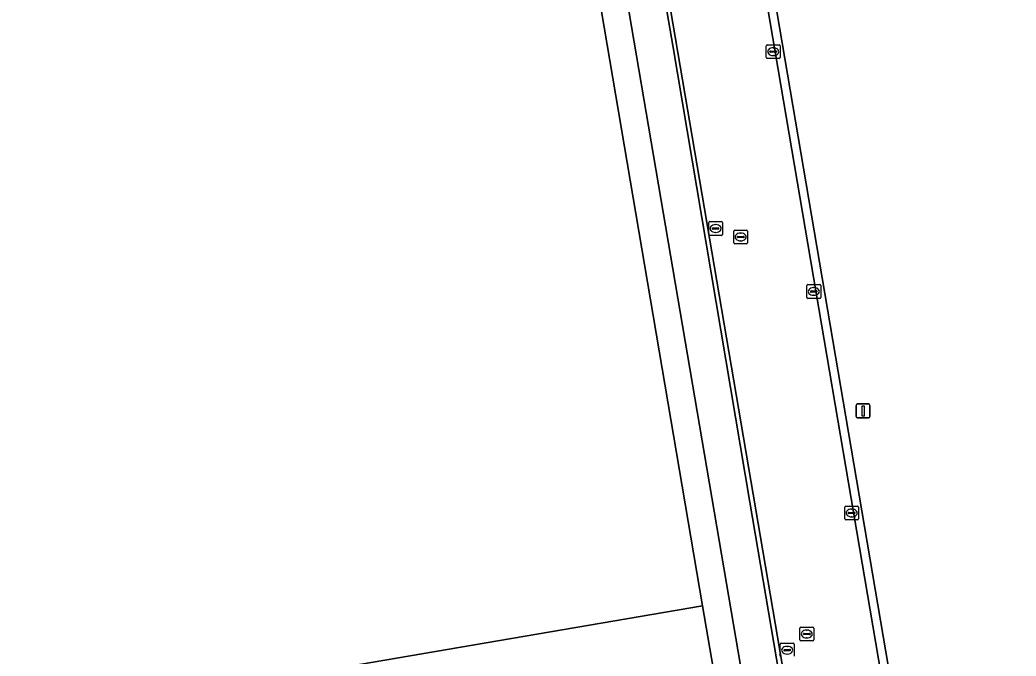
# Model space of a CAD drawing. Extents: x 154324 to 155744, y 382937 to 384188.
# Drawn here: x 154569.2 to 154641.3, y 383469.2 to 383515.2 of the extents above; entities that cross this region are included whole.
import ezdxf

# ---------------------------------------------------------------- set-up
doc = ezdxf.new("R2010")
doc.units = 0
for name, color, linetype in [('IMGEO_Erf', 7, 'Continuous'), ('IMGEO_Groenvoorziening', 7, 'Continuous'), ('IMGEO_Kolk', 7, 'Continuous'), ('IMGEO_Lichtmast', 7, 'Continuous'), ('IMGEO_Muur', 7, 'Continuous'), ('IMGEO_Pand', 7, 'Continuous'), ('IMGEO_Rijbaan_lokaal_gesloten', 7, 'Continuous'), ('IMGEO_Rioolput', 7, 'Continuous')]:
    doc.layers.add(name, color=color, linetype=linetype)

msp = doc.modelspace()

# ---------------------------------------------------------------- linework, layer by layer
at = {"layer": 'IMGEO_Erf'}
msp.add_lwpolyline([(154627.384, 383421.526), (154625.337, 383433.384), (154598.701, 383428.728), (154591.91, 383468.245), (154618.555, 383472.823), (154606.214, 383545.567)], dxfattribs=at)
at = {"layer": 'IMGEO_Groenvoorziening'}
for points in [[(154592.498, 383700.273), (154616.218, 383561.257), (154640.896, 383416.154), (154641.263, 383413.737)], [(154469.111, 383539.663), (154501.698, 383545.183), (154524.366, 383549.122), (154537.683, 383551.293), (154538.037, 383549.161), (154542.494, 383549.912), (154542.1, 383552.175), (154593.263, 383560.859), (154595.255, 383560.858), (154597.203, 383560.587), (154599.162, 383560.105), (154601.065, 383559.39), (154602.792, 383558.438), (154604.382, 383557.427), (154605.887, 383556.122), (154607.26, 383554.668), (154608.384, 383553.104), (154609.387, 383551.347), (154610.116, 383549.45), (154610.28, 383548.806), (154616.418, 383513.385), (154621.987, 383480.318), (154630.14, 383432.375)], [(154632.382, 383421.192), (154632.296, 383421.874), (154610.767, 383548.156)]]:
    msp.add_lwpolyline(points, dxfattribs=at)
at = {"layer": 'IMGEO_Kolk'}
for p, q in [((154623.187, 383512.514), (154623.187, 383513.366)), ((154623.262, 383513.44), (154624.114, 383513.44)), ((154623.675, 383513.22), (154623.7, 383513.22)), ((154624.188, 383513.366), (154624.188, 383512.514)), ((154624.114, 383512.44), (154623.262, 383512.44)), ((154623.446, 383512.934), (154623.446, 383512.946)), ((154623.884, 383512.897), (154623.486, 383512.897)), ((154623.489, 383512.983), (154623.887, 383512.983)), ((154623.698, 383512.66), (154623.673, 383512.66)), ((154623.93, 383512.946), (154623.93, 383512.934)), ((154626.123, 383495.151), (154626.123, 383496.003)), ((154626.198, 383496.077), (154627.05, 383496.077)), ((154626.611, 383495.857), (154626.636, 383495.857)), ((154627.124, 383496.003), (154627.124, 383495.151)), ((154626.382, 383495.571), (154626.382, 383495.583)), ((154626.82, 383495.534), (154626.422, 383495.534)), ((154626.425, 383495.62), (154626.823, 383495.62)), ((154626.634, 383495.297), (154626.609, 383495.297)), ((154626.866, 383495.583), (154626.866, 383495.571)), ((154627.05, 383495.077), (154626.198, 383495.077)), ((154628.862, 383479.11), (154628.862, 383479.962)), ((154628.937, 383480.036), (154629.789, 383480.036)), ((154629.863, 383479.962), (154629.863, 383479.11)), ((154629.121, 383479.53), (154629.121, 383479.542)), ((154629.559, 383479.493), (154629.161, 383479.493)), ((154629.164, 383479.579), (154629.562, 383479.579)), ((154629.373, 383479.256), (154629.348, 383479.256)), ((154629.35, 383479.816), (154629.375, 383479.816)), ((154629.605, 383479.542), (154629.605, 383479.53)), ((154629.789, 383479.036), (154628.937, 383479.036))]:
    msp.add_line(p, q, dxfattribs=at)
for points in [[(154623.187, 383512.514), (154623.187, 383513.366)], [(154623.262, 383513.44), (154624.114, 383513.44)], [(154624.188, 383513.366), (154624.188, 383512.514)], [(154624.114, 383512.44), (154623.262, 383512.44)], [(154626.123, 383495.151), (154626.123, 383496.003)], [(154626.198, 383496.077), (154627.05, 383496.077)], [(154627.124, 383496.003), (154627.124, 383495.151)], [(154627.05, 383495.077), (154626.198, 383495.077)], [(154628.862, 383479.11), (154628.862, 383479.962)], [(154628.937, 383480.036), (154629.789, 383480.036)], [(154629.863, 383479.962), (154629.863, 383479.11)], [(154629.789, 383479.036), (154628.937, 383479.036)]]:
    msp.add_lwpolyline(points, dxfattribs=at)
for centre, radius, start, end in [((154623.264, 383513.364), 0.0765, 91.55205, 178.44795), ((154623.264, 383513.364), 0.0765, 91.55205, 178.44795), ((154624.112, 383513.364), 0.0765, 1.55205, 88.44795), ((154624.112, 383513.364), 0.0765, 1.55205, 88.44795), ((154623.264, 383512.516), 0.0765, 181.55205, 268.44795), ((154623.264, 383512.516), 0.0765, 181.55205, 268.44795), ((154623.486, 383512.943), 0.0403, 85.87752, 175.75265), ((154623.483, 383512.933), 0.0366, 178.93798, 274.71019), ((154623.887, 383512.94), 0.043, 264.86636, 352.45326), ((154623.891, 383512.945), 0.0386, 1.73085, 96.63898), ((154624.112, 383512.516), 0.0765, 271.55205, 358.44795), ((154624.112, 383512.516), 0.0765, 271.55205, 358.44795), ((154626.2, 383496.001), 0.0765, 91.55205, 178.44795), ((154626.2, 383496.001), 0.0765, 91.55205, 178.44795), ((154627.048, 383496.001), 0.0765, 1.55205, 88.44795), ((154627.048, 383496.001), 0.0765, 1.55205, 88.44795), ((154626.2, 383495.153), 0.0765, 181.55205, 268.44795), ((154626.2, 383495.153), 0.0765, 181.55205, 268.44795), ((154626.422, 383495.58), 0.0403, 85.87752, 175.75265), ((154626.419, 383495.57), 0.0366, 178.93798, 274.71019), ((154626.823, 383495.577), 0.043, 264.86636, 352.45326), ((154626.827, 383495.582), 0.0386, 1.73085, 96.63898), ((154627.048, 383495.153), 0.0765, 271.55205, 358.44795), ((154627.048, 383495.153), 0.0765, 271.55205, 358.44795), ((154628.939, 383479.96), 0.0765, 91.55205, 178.44795), ((154628.939, 383479.96), 0.0765, 91.55205, 178.44795), ((154629.787, 383479.96), 0.0765, 1.55205, 88.44795), ((154629.787, 383479.96), 0.0765, 1.55205, 88.44795), ((154629.161, 383479.539), 0.0403, 85.87752, 175.75265), ((154629.158, 383479.529), 0.0366, 178.93798, 274.71019), ((154629.562, 383479.536), 0.043, 264.86636, 352.45326), ((154629.566, 383479.541), 0.0386, 1.73085, 96.63898), ((154628.939, 383479.112), 0.0765, 181.55205, 268.44795), ((154628.939, 383479.112), 0.0765, 181.55205, 268.44795), ((154629.787, 383479.112), 0.0765, 271.55205, 358.44795), ((154629.787, 383479.112), 0.0765, 271.55205, 358.44795)]:
    msp.add_arc(centre, radius, start, end, dxfattribs=at)
for centre, major_axis, ratio, start_param, end_param in [((154623.674, 383512.94), (-0.387, 0.002), 0.722429, 4.712389, 7.853982), ((154623.699, 383512.94), (-0.39, 0.002), 0.717154, 1.570796, 4.712389), ((154626.61, 383495.577), (-0.387, 0.002), 0.722429, 4.712389, 7.853982), ((154626.635, 383495.577), (-0.39, 0.002), 0.717154, 1.570796, 4.712389), ((154629.349, 383479.536), (-0.387, 0.002), 0.722429, 4.712389, 7.853982), ((154629.374, 383479.536), (-0.39, 0.002), 0.717154, 1.570796, 4.712389)]:
    msp.add_ellipse(centre, major_axis=major_axis, ratio=ratio, start_param=start_param, end_param=end_param, dxfattribs=at)
at = {"layer": 'IMGEO_Lichtmast'}
for p, q in [((154629.693, 383486.531), (154629.693, 383487.331)), ((154629.693, 383487.331), (154629.693, 383486.531)), ((154629.793, 383487.431), (154630.583, 383487.431)), ((154630.583, 383487.431), (154629.793, 383487.431)), ((154630.683, 383487.331), (154630.683, 383486.531)), ((154630.683, 383486.531), (154630.683, 383487.331)), ((154630.583, 383486.431), (154629.793, 383486.431)), ((154629.793, 383486.431), (154630.583, 383486.431))]:
    msp.add_line(p, q, dxfattribs=at)
msp.add_lwpolyline([(154630.113, 383487.306), (154630.263, 383487.306), (154630.263, 383486.556), (154630.113, 383486.556), (154630.113, 383487.306)], dxfattribs=at)
for centre, start, end in [((154629.793, 383487.331), 90, 180), ((154629.793, 383487.331), 90, 180), ((154630.583, 383487.331), 0, 90), ((154630.583, 383487.331), 360, 90), ((154629.793, 383486.531), 180, 270), ((154629.793, 383486.531), 180, 270), ((154630.583, 383486.531), 270, 0), ((154630.583, 383486.531), 270, 0)]:
    msp.add_arc(centre, 0.1, start, end, dxfattribs=at)
at = {"layer": 'IMGEO_Muur'}
for points in [[(154630.14, 383432.375), (154621.987, 383480.318), (154616.418, 383513.385), (154610.28, 383548.806), (154610.116, 383549.45), (154609.387, 383551.347), (154608.384, 383553.104), (154607.26, 383554.668), (154605.887, 383556.122), (154604.382, 383557.427), (154602.792, 383558.438), (154601.065, 383559.39), (154599.162, 383560.105), (154597.203, 383560.587), (154595.255, 383560.858), (154593.263, 383560.859), (154542.1, 383552.175), (154542.494, 383549.912), (154538.037, 383549.161), (154537.683, 383551.293), (154524.366, 383549.122), (154501.698, 383545.183), (154469.111, 383539.663)], [(154619.127, 383410.609), (154588.324, 383405.334), (154588.471, 383404.469), (154588.669, 383403.305), (154565.793, 383399.416), (154561.213, 383398.637), (154561.368, 383397.779), (154561.557, 383396.732), (154565.932, 383397.477), (154588.899, 383401.391), (154589.456, 383401.5), (154589.111, 383403.417), (154620.536, 383408.912), (154629.486, 383420.57), (154620.479, 383473.443), (154607.809, 383547.76), (154607.773, 383547.785), (154593.424, 383558.018), (154532.899, 383547.825), (154466.047, 383536.26)], [(154607.773, 383547.785), (154607.809, 383547.76), (154620.479, 383473.443), (154629.486, 383420.57)], [(154606.214, 383545.567), (154618.555, 383472.823), (154625.337, 383433.384), (154627.384, 383421.526)]]:
    msp.add_lwpolyline(points, dxfattribs=at)
at = {"layer": 'IMGEO_Pand'}
msp.add_lwpolyline([(154591.91, 383468.245), (154598.701, 383428.728), (154625.337, 383433.384), (154618.555, 383472.823)], close=True, dxfattribs=at)
at = {"layer": 'IMGEO_Rijbaan_lokaal_gesloten'}
for points in [[(154640.672, 383413.686), (154640.309, 383416.054), (154615.63, 383561.167), (154591.891, 383700.191)], [(154591.891, 383700.191), (154615.63, 383561.167), (154640.309, 383416.054), (154640.672, 383413.686)], [(154641.263, 383413.737), (154640.896, 383416.154), (154616.218, 383561.257), (154592.498, 383700.273)], [(154610.767, 383548.156), (154632.296, 383421.874), (154632.382, 383421.192)]]:
    msp.add_lwpolyline(points, dxfattribs=at)
at = {"layer": 'IMGEO_Rioolput'}
for p, q in [((154619.017, 383499.709), (154619.017, 383500.561)), ((154619.092, 383500.635), (154619.944, 383500.635)), ((154619.276, 383500.129), (154619.276, 383500.141)), ((154619.319, 383500.178), (154619.717, 383500.178)), ((154619.505, 383500.415), (154619.53, 383500.415)), ((154619.76, 383500.141), (154619.76, 383500.129)), ((154620.018, 383500.561), (154620.018, 383499.709)), ((154619.944, 383499.635), (154619.092, 383499.635)), ((154619.714, 383500.092), (154619.316, 383500.092)), ((154619.528, 383499.855), (154619.503, 383499.855)), ((154620.829, 383499.097), (154620.829, 383499.949)), ((154620.904, 383500.023), (154621.756, 383500.023)), ((154621.088, 383499.517), (154621.088, 383499.529)), ((154621.526, 383499.48), (154621.128, 383499.48)), ((154621.131, 383499.566), (154621.529, 383499.566)), ((154621.317, 383499.803), (154621.342, 383499.803)), ((154621.572, 383499.529), (154621.572, 383499.517)), ((154621.83, 383499.949), (154621.83, 383499.097)), ((154621.756, 383499.023), (154620.904, 383499.023)), ((154621.34, 383499.243), (154621.315, 383499.243)), ((154625.613, 383470.347), (154625.613, 383471.199)), ((154625.688, 383471.273), (154626.54, 383471.273)), ((154625.872, 383470.767), (154625.872, 383470.779)), ((154626.31, 383470.73), (154625.912, 383470.73)), ((154625.915, 383470.816), (154626.313, 383470.816)), ((154626.101, 383471.053), (154626.126, 383471.053)), ((154626.356, 383470.779), (154626.356, 383470.767)), ((154626.614, 383471.199), (154626.614, 383470.347)), ((154624.195, 383469.175), (154624.195, 383470.027)), ((154624.27, 383470.101), (154625.122, 383470.101)), ((154624.683, 383469.881), (154624.708, 383469.881)), ((154625.196, 383470.027), (154625.196, 383469.175)), ((154626.54, 383470.273), (154625.688, 383470.273)), ((154626.124, 383470.493), (154626.099, 383470.493)), ((154624.454, 383469.595), (154624.454, 383469.607)), ((154624.892, 383469.558), (154624.494, 383469.558)), ((154624.497, 383469.644), (154624.895, 383469.644)), ((154624.706, 383469.321), (154624.681, 383469.321)), ((154624.938, 383469.607), (154624.938, 383469.595))]:
    msp.add_line(p, q, dxfattribs=at)
for points in [[(154619.017, 383499.709), (154619.017, 383500.561)], [(154619.092, 383500.635), (154619.944, 383500.635)], [(154620.018, 383500.561), (154620.018, 383499.709)], [(154619.944, 383499.635), (154619.092, 383499.635)], [(154620.829, 383499.097), (154620.829, 383499.949)], [(154620.904, 383500.023), (154621.756, 383500.023)], [(154621.83, 383499.949), (154621.83, 383499.097)], [(154621.756, 383499.023), (154620.904, 383499.023)], [(154625.613, 383470.347), (154625.613, 383471.199)], [(154625.688, 383471.273), (154626.54, 383471.273)], [(154626.614, 383471.199), (154626.614, 383470.347)], [(154624.195, 383469.175), (154624.195, 383470.027)], [(154624.27, 383470.101), (154625.122, 383470.101)], [(154625.196, 383470.027), (154625.196, 383469.175)], [(154626.54, 383470.273), (154625.688, 383470.273)]]:
    msp.add_lwpolyline(points, dxfattribs=at)
for centre, radius, start, end in [((154619.094, 383500.559), 0.0765, 91.55205, 178.44795), ((154619.094, 383500.559), 0.0765, 91.55205, 178.44795), ((154619.316, 383500.138), 0.0403, 85.87752, 175.75265), ((154619.313, 383500.128), 0.0366, 178.93798, 274.71019), ((154619.717, 383500.135), 0.043, 264.86636, 352.45326), ((154619.721, 383500.14), 0.0386, 1.73085, 96.63898), ((154619.942, 383500.559), 0.0765, 1.55205, 88.44795), ((154619.942, 383500.559), 0.0765, 1.55205, 88.44795), ((154619.094, 383499.711), 0.0765, 181.55205, 268.44795), ((154619.094, 383499.711), 0.0765, 181.55205, 268.44795), ((154619.942, 383499.711), 0.0765, 271.55205, 358.44795), ((154619.942, 383499.711), 0.0765, 271.55205, 358.44795), ((154620.906, 383499.947), 0.0765, 91.55205, 178.44795), ((154620.906, 383499.947), 0.0765, 91.55205, 178.44795), ((154621.128, 383499.526), 0.0403, 85.87752, 175.75265), ((154621.125, 383499.516), 0.0366, 178.93798, 274.71019), ((154621.529, 383499.523), 0.043, 264.86636, 352.45326), ((154621.533, 383499.528), 0.0386, 1.73085, 96.63898), ((154621.754, 383499.947), 0.0765, 1.55205, 88.44795), ((154621.754, 383499.947), 0.0765, 1.55205, 88.44795), ((154620.906, 383499.099), 0.0765, 181.55205, 268.44795), ((154620.906, 383499.099), 0.0765, 181.55205, 268.44795), ((154621.754, 383499.099), 0.0765, 271.55205, 358.44795), ((154621.754, 383499.099), 0.0765, 271.55205, 358.44795), ((154625.69, 383471.197), 0.0765, 91.55205, 178.44795), ((154625.69, 383471.197), 0.0765, 91.55205, 178.44795), ((154625.912, 383470.776), 0.0403, 85.87752, 175.75265), ((154625.909, 383470.766), 0.0366, 178.93798, 274.71019), ((154626.313, 383470.773), 0.043, 264.86636, 352.45326), ((154626.317, 383470.778), 0.0386, 1.73085, 96.63898), ((154626.538, 383471.197), 0.0765, 1.55205, 88.44795), ((154626.538, 383471.197), 0.0765, 1.55205, 88.44795), ((154624.272, 383470.025), 0.0765, 91.55205, 178.44795), ((154624.272, 383470.025), 0.0765, 91.55205, 178.44795), ((154625.12, 383470.025), 0.0765, 1.55205, 88.44795), ((154625.12, 383470.025), 0.0765, 1.55205, 88.44795), ((154625.69, 383470.349), 0.0765, 181.55205, 268.44795), ((154625.69, 383470.349), 0.0765, 181.55205, 268.44795), ((154626.538, 383470.349), 0.0765, 271.55205, 358.44795), ((154626.538, 383470.349), 0.0765, 271.55205, 358.44795), ((154624.494, 383469.604), 0.0403, 85.87752, 175.75265), ((154624.491, 383469.594), 0.0366, 178.93798, 274.71019), ((154624.895, 383469.601), 0.043, 264.86636, 352.45326), ((154624.899, 383469.606), 0.0386, 1.73085, 96.63898)]:
    msp.add_arc(centre, radius, start, end, dxfattribs=at)
for centre, major_axis, ratio, start_param, end_param in [((154619.504, 383500.135), (-0.387, 0.002), 0.722429, 4.712389, 7.853982), ((154619.529, 383500.135), (-0.39, 0.002), 0.717154, 1.570796, 4.712389), ((154621.316, 383499.523), (-0.387, 0.002), 0.722429, 4.712389, 7.853982), ((154621.341, 383499.523), (-0.39, 0.002), 0.717154, 1.570796, 4.712389), ((154626.1, 383470.773), (-0.387, 0.002), 0.722429, 4.712389, 7.853982), ((154626.125, 383470.773), (-0.39, 0.002), 0.717154, 1.570796, 4.712389), ((154624.682, 383469.601), (-0.387, 0.002), 0.722429, 4.712389, 7.853982), ((154624.707, 383469.601), (-0.39, 0.002), 0.717154, 1.570796, 4.712389)]:
    msp.add_ellipse(centre, major_axis=major_axis, ratio=ratio, start_param=start_param, end_param=end_param, dxfattribs=at)

doc.saveas('drawing.dxf')
